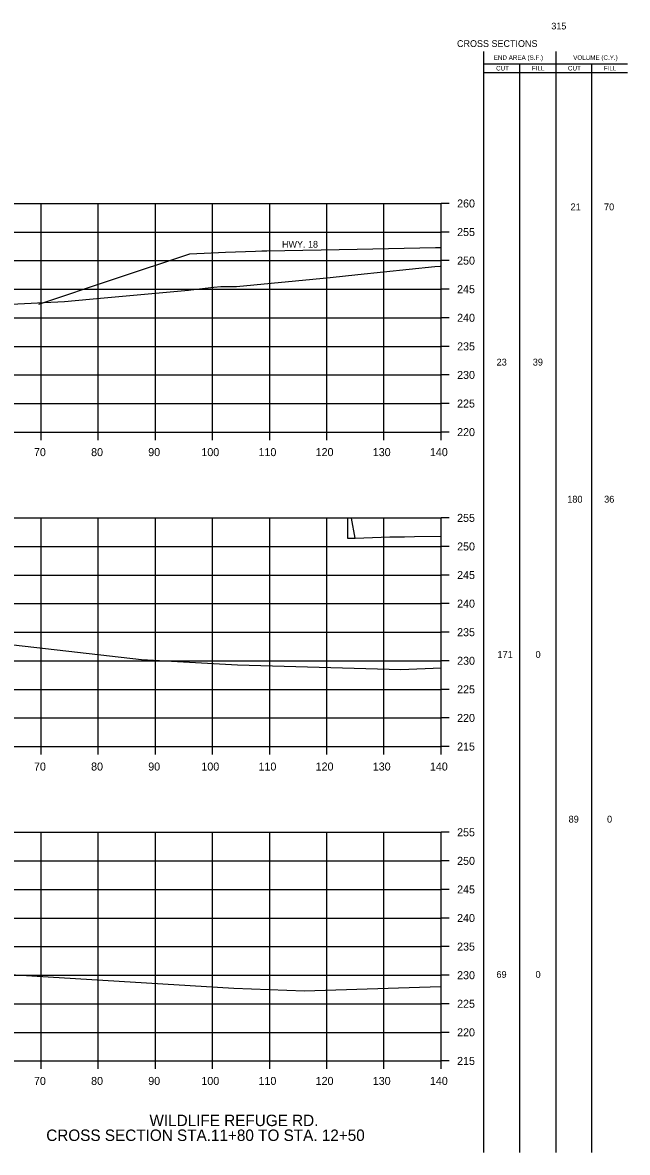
# Model space of a CAD drawing. Extents: x 1342547 to 1344156, y -1532351 to -1517216.
# Drawn here: x 1343144.9 to 1343250.8, y -1532350.9 to -1532153.3 of the extents above; entities that cross this region are included whole.
import ezdxf

# ---------------------------------------------------------------- set-up
doc = ezdxf.new("R2010")
doc.units = 0
for name, color, linetype in [('1', 7, 'Continuous'), ('Level 2', 7, 'Continuous'), ('R_Axis', 7, 'Continuous'), ('R_Axis Annot', 7, 'Continuous'), ('R_Border Notes', 7, 'Continuous'), ('R_Draft', 7, 'Continuous'), ('R_Exist Surface', 7, 'Continuous'), ('R_Fin Surface', 7, 'Continuous'), ('R_Grid', 7, 'Continuous')]:
    doc.layers.add(name, color=color, linetype=linetype)

msp = doc.modelspace()

# ---------------------------------------------------------------- linework, layer by layer
at = {"layer": '1'}
msp.add_line((1343201.82, -1532243.5), (1343203.15, -1532243.5), dxfattribs=at)
msp.add_lwpolyline([(1343203.15, -1532243.5), (1343202.49, -1532240), (1343201.82, -1532240), (1343201.82, -1532243.5), (1343203.15, -1532243.5)], dxfattribs=at)
at = {"layer": 'Level 2'}
for p, q in [((1343225.65, -1532350.94), (1343225.65, -1532158.34)), ((1343238.31, -1532350.94), (1343238.31, -1532158.34)), ((1343225.65, -1532160.5), (1343238.91, -1532160.5)), ((1343225.65, -1532162.06), (1343238.91, -1532162.06)), ((1343231.98, -1532350.94), (1343231.98, -1532160.5)), ((1343238.91, -1532160.5), (1343250.8, -1532160.5)), ((1343238.91, -1532162.06), (1343250.8, -1532162.06)), ((1343244.55, -1532350.94), (1343244.55, -1532160.5))]:
    msp.add_line(p, q, dxfattribs=at)
at = {"layer": 'R_Axis'}
for p, q in [((1343218.19, -1532224.94), (1343218.19, -1532184.94)), ((1343219.59, -1532184.94), (1343218.19, -1532184.94)), ((1343219.59, -1532189.94), (1343218.19, -1532189.94)), ((1343219.59, -1532194.94), (1343218.19, -1532194.94)), ((1343219.59, -1532199.94), (1343218.19, -1532199.94)), ((1343219.59, -1532204.94), (1343218.19, -1532204.94)), ((1343219.59, -1532209.94), (1343218.19, -1532209.94)), ((1343219.59, -1532214.94), (1343218.19, -1532214.94)), ((1343219.59, -1532219.94), (1343218.19, -1532219.94)), ((1342938.19, -1532224.94), (1343218.19, -1532224.94)), ((1343148.19, -1532226.34), (1343148.19, -1532224.94)), ((1343158.19, -1532226.34), (1343158.19, -1532224.94)), ((1343168.19, -1532226.34), (1343168.19, -1532224.94)), ((1343178.19, -1532226.34), (1343178.19, -1532224.94)), ((1343188.19, -1532226.34), (1343188.19, -1532224.94)), ((1343198.19, -1532226.34), (1343198.19, -1532224.94)), ((1343208.19, -1532226.34), (1343208.19, -1532224.94)), ((1343218.19, -1532226.34), (1343218.19, -1532224.94)), ((1343219.59, -1532224.94), (1343218.19, -1532224.94)), ((1343218.19, -1532279.94), (1343218.19, -1532239.94)), ((1343219.59, -1532239.94), (1343218.19, -1532239.94)), ((1343219.59, -1532244.94), (1343218.19, -1532244.94)), ((1343219.59, -1532249.94), (1343218.19, -1532249.94)), ((1343219.59, -1532254.94), (1343218.19, -1532254.94)), ((1343219.59, -1532259.94), (1343218.19, -1532259.94)), ((1343219.59, -1532264.94), (1343218.19, -1532264.94)), ((1343219.59, -1532269.94), (1343218.19, -1532269.94)), ((1343219.59, -1532274.94), (1343218.19, -1532274.94)), ((1342938.19, -1532279.94), (1343218.19, -1532279.94)), ((1343148.19, -1532281.34), (1343148.19, -1532279.94)), ((1343158.19, -1532281.34), (1343158.19, -1532279.94)), ((1343168.19, -1532281.34), (1343168.19, -1532279.94)), ((1343178.19, -1532281.34), (1343178.19, -1532279.94)), ((1343188.19, -1532281.34), (1343188.19, -1532279.94)), ((1343198.19, -1532281.34), (1343198.19, -1532279.94)), ((1343208.19, -1532281.34), (1343208.19, -1532279.94)), ((1343218.19, -1532281.34), (1343218.19, -1532279.94)), ((1343219.59, -1532279.94), (1343218.19, -1532279.94)), ((1343218.19, -1532334.94), (1343218.19, -1532294.94)), ((1343219.59, -1532294.94), (1343218.19, -1532294.94)), ((1343219.59, -1532299.94), (1343218.19, -1532299.94)), ((1343219.59, -1532304.94), (1343218.19, -1532304.94)), ((1343219.59, -1532309.94), (1343218.19, -1532309.94)), ((1343219.59, -1532314.94), (1343218.19, -1532314.94)), ((1343219.59, -1532319.94), (1343218.19, -1532319.94)), ((1343219.59, -1532324.94), (1343218.19, -1532324.94)), ((1343219.59, -1532329.94), (1343218.19, -1532329.94)), ((1342938.19, -1532334.94), (1343218.19, -1532334.94)), ((1343148.19, -1532336.34), (1343148.19, -1532334.94)), ((1343158.19, -1532336.34), (1343158.19, -1532334.94)), ((1343168.19, -1532336.34), (1343168.19, -1532334.94)), ((1343178.19, -1532336.34), (1343178.19, -1532334.94)), ((1343188.19, -1532336.34), (1343188.19, -1532334.94)), ((1343198.19, -1532336.34), (1343198.19, -1532334.94)), ((1343208.19, -1532336.34), (1343208.19, -1532334.94)), ((1343218.19, -1532336.34), (1343218.19, -1532334.94)), ((1343219.59, -1532334.94), (1343218.19, -1532334.94))]:
    msp.add_line(p, q, dxfattribs=at)
at = {"layer": 'R_Exist Surface'}
for points in [[(1343084.47, -1532207.71), (1343087.46, -1532206.85), (1343087.7, -1532206.75), (1343087.89, -1532206.7), (1343092.09, -1532205.14), (1343098.4, -1532204.53), (1343106.29, -1532204.02), (1343121.56, -1532203.57), (1343129.6, -1532203.2), (1343141.85, -1532202.63), (1343148.73, -1532202.29), (1343152.29, -1532202.12), (1343156.65, -1532201.69), (1343173.98, -1532200.1), (1343174.37, -1532200.06), (1343178.41, -1532199.56), (1343179.63, -1532199.44), (1343182.39, -1532199.46), (1343198.76, -1532197.87), (1343203.63, -1532197.36), (1343217.11, -1532195.96), (1343218, -1532195.92), (1343218.19, -1532195.91)], [(1343143.37, -1532262.13), (1343165.73, -1532264.71), (1343182.55, -1532265.66), (1343211.12, -1532266.45), (1343218.19, -1532266.2)], [(1343134.04, -1532319.28), (1343181.91, -1532322.23), (1343194.25, -1532322.67), (1343218.06, -1532321.91), (1343218.19, -1532321.9)]]:
    msp.add_lwpolyline(points, dxfattribs=at)
at = {"layer": 'R_Fin Surface'}
for points in [[(1343147.76, -1532202.54), (1343161.02, -1532198.13), (1343174.2, -1532193.73), (1343174.2, -1532193.73), (1343174.21, -1532193.73), (1343180.48, -1532193.48), (1343185.71, -1532193.27), (1343186.79, -1532193.25), (1343187.71, -1532193.23), (1343203.49, -1532192.92), (1343217.21, -1532192.64), (1343218.19, -1532192.66)], [(1343202.91, -1532243.51), (1343203.15, -1532243.5), (1343209.23, -1532243.28), (1343209.58, -1532243.27), (1343209.67, -1532243.27), (1343211.69, -1532243.23), (1343211.81, -1532243.23), (1343213.55, -1532243.2), (1343218.19, -1532243.12)]]:
    msp.add_lwpolyline(points, dxfattribs=at)
at = {"layer": 'R_Grid'}
for p, q in [((1342938.19, -1532184.94), (1343218.19, -1532184.94)), ((1342938.19, -1532184.94), (1343218.19, -1532184.94)), ((1343148.19, -1532224.94), (1343148.19, -1532184.94)), ((1343148.19, -1532224.94), (1343148.19, -1532184.94)), ((1343158.19, -1532224.94), (1343158.19, -1532184.94)), ((1343158.19, -1532224.94), (1343158.19, -1532184.94)), ((1343168.19, -1532224.94), (1343168.19, -1532184.94)), ((1343168.19, -1532224.94), (1343168.19, -1532184.94)), ((1343178.19, -1532224.94), (1343178.19, -1532184.94)), ((1343178.19, -1532224.94), (1343178.19, -1532184.94)), ((1343188.19, -1532224.94), (1343188.19, -1532184.94)), ((1343188.19, -1532224.94), (1343188.19, -1532184.94)), ((1343198.19, -1532224.94), (1343198.19, -1532184.94)), ((1343198.19, -1532224.94), (1343198.19, -1532184.94)), ((1343208.19, -1532224.94), (1343208.19, -1532184.94)), ((1343208.19, -1532224.94), (1343208.19, -1532184.94)), ((1343218.19, -1532224.94), (1343218.19, -1532184.94)), ((1343218.19, -1532224.94), (1343218.19, -1532184.94)), ((1342938.19, -1532189.94), (1343218.19, -1532189.94)), ((1342938.19, -1532189.94), (1343218.19, -1532189.94)), ((1342938.19, -1532194.94), (1343218.19, -1532194.94)), ((1342938.19, -1532194.94), (1343218.19, -1532194.94)), ((1342938.19, -1532199.94), (1343218.19, -1532199.94)), ((1342938.19, -1532199.94), (1343218.19, -1532199.94)), ((1342938.19, -1532204.94), (1343218.19, -1532204.94)), ((1342938.19, -1532204.94), (1343218.19, -1532204.94)), ((1342938.19, -1532209.94), (1343218.19, -1532209.94)), ((1342938.19, -1532209.94), (1343218.19, -1532209.94)), ((1342938.19, -1532214.94), (1343218.19, -1532214.94)), ((1342938.19, -1532214.94), (1343218.19, -1532214.94)), ((1342938.19, -1532219.94), (1343218.19, -1532219.94)), ((1342938.19, -1532219.94), (1343218.19, -1532219.94)), ((1342938.19, -1532224.94), (1343218.19, -1532224.94)), ((1342938.19, -1532224.94), (1343218.19, -1532224.94)), ((1342938.19, -1532239.94), (1343218.19, -1532239.94)), ((1343148.19, -1532279.94), (1343148.19, -1532239.94)), ((1343158.19, -1532279.94), (1343158.19, -1532239.94)), ((1343168.19, -1532279.94), (1343168.19, -1532239.94)), ((1343178.19, -1532279.94), (1343178.19, -1532239.94)), ((1343188.19, -1532279.94), (1343188.19, -1532239.94)), ((1343198.19, -1532279.94), (1343198.19, -1532239.94)), ((1343208.19, -1532279.94), (1343208.19, -1532239.94)), ((1343218.19, -1532279.94), (1343218.19, -1532239.94)), ((1342938.19, -1532244.94), (1343218.19, -1532244.94)), ((1342938.19, -1532249.94), (1343218.19, -1532249.94)), ((1342938.19, -1532254.94), (1343218.19, -1532254.94)), ((1342938.19, -1532259.94), (1343218.19, -1532259.94)), ((1342938.19, -1532264.94), (1343218.19, -1532264.94)), ((1342938.19, -1532269.94), (1343218.19, -1532269.94)), ((1342938.19, -1532274.94), (1343218.19, -1532274.94)), ((1342938.19, -1532279.94), (1343218.19, -1532279.94)), ((1342938.19, -1532294.94), (1343218.19, -1532294.94)), ((1342938.19, -1532294.94), (1343218.19, -1532294.94)), ((1343148.19, -1532334.94), (1343148.19, -1532294.94)), ((1343148.19, -1532334.94), (1343148.19, -1532294.94)), ((1343158.19, -1532334.94), (1343158.19, -1532294.94)), ((1343158.19, -1532334.94), (1343158.19, -1532294.94)), ((1343168.19, -1532334.94), (1343168.19, -1532294.94)), ((1343168.19, -1532334.94), (1343168.19, -1532294.94)), ((1343178.19, -1532334.94), (1343178.19, -1532294.94)), ((1343178.19, -1532334.94), (1343178.19, -1532294.94)), ((1343188.19, -1532334.94), (1343188.19, -1532294.94)), ((1343188.19, -1532334.94), (1343188.19, -1532294.94)), ((1343198.19, -1532334.94), (1343198.19, -1532294.94)), ((1343198.19, -1532334.94), (1343198.19, -1532294.94)), ((1343208.19, -1532334.94), (1343208.19, -1532294.94)), ((1343208.19, -1532334.94), (1343208.19, -1532294.94)), ((1343218.19, -1532334.94), (1343218.19, -1532294.94)), ((1343218.19, -1532334.94), (1343218.19, -1532294.94)), ((1342938.19, -1532299.94), (1343218.19, -1532299.94)), ((1342938.19, -1532299.94), (1343218.19, -1532299.94)), ((1342938.19, -1532304.94), (1343218.19, -1532304.94)), ((1342938.19, -1532304.94), (1343218.19, -1532304.94)), ((1342938.19, -1532309.94), (1343218.19, -1532309.94)), ((1342938.19, -1532309.94), (1343218.19, -1532309.94)), ((1342938.19, -1532314.94), (1343218.19, -1532314.94)), ((1342938.19, -1532314.94), (1343218.19, -1532314.94)), ((1342938.19, -1532319.94), (1343218.19, -1532319.94)), ((1342938.19, -1532319.94), (1343218.19, -1532319.94)), ((1342938.19, -1532324.94), (1343218.19, -1532324.94)), ((1342938.19, -1532324.94), (1343218.19, -1532324.94)), ((1342938.19, -1532329.94), (1343218.19, -1532329.94)), ((1342938.19, -1532329.94), (1343218.19, -1532329.94)), ((1342938.19, -1532334.94), (1343218.19, -1532334.94)), ((1342938.19, -1532334.94), (1343218.19, -1532334.94))]:
    msp.add_line(p, q, dxfattribs=at)

# ---------------------------------------------------------------- texts
at = {"layer": 'Level 2'}
for s, height, p in [('END AREA (S.F.)', 0.7937, (1343227.4, -1532159.82)), ('VOLUME (C.Y.)', 0.7937, (1343241.31, -1532159.82)), ('CUT', 0.794, (1343227.82, -1532161.68)), ('FILL', 0.794, (1343234.08, -1532161.68)), ('CUT', 0.794, (1343240.39, -1532161.68)), ('FILL', 0.794, (1343246.66, -1532161.68)), ('21', 1.2, (1343240.85, -1532186.14)), ('70', 1.2, (1343246.7, -1532186.14)), ('23', 1.2, (1343227.9, -1532213.3)), ('39', 1.2, (1343234.23, -1532213.3)), ('180', 1.2, (1343240.26, -1532237.28)), ('36', 1.2, (1343246.72, -1532237.28)), ('171', 1.2, (1343228.05, -1532264.44)), ('0', 1.2, (1343234.72, -1532264.44)), ('89', 1.2, (1343240.5, -1532293.25)), ('0', 1.2, (1343247.23, -1532293.25)), ('69', 1.2, (1343227.87, -1532320.41)), ('0', 1.2, (1343234.72, -1532320.41))]:
    msp.add_text(s, height=height, dxfattribs=at).set_placement(p)
at = {"layer": 'R_Axis Annot'}
for s, p in [('260', (1343220.99, -1532185.64)), ('255', (1343220.99, -1532190.64)), ('250', (1343220.99, -1532195.64)), ('245', (1343220.99, -1532200.64)), ('240', (1343220.99, -1532205.64)), ('235', (1343220.99, -1532210.64)), ('230', (1343220.99, -1532215.64)), ('225', (1343220.99, -1532220.64)), ('220', (1343220.99, -1532225.64)), ('70', (1343146.93, -1532229.14)), ('80', (1343156.93, -1532229.14)), ('90', (1343166.93, -1532229.14)), ('100', (1343176.23, -1532229.14)), ('110', (1343186.23, -1532229.14)), ('120', (1343196.23, -1532229.14)), ('130', (1343206.23, -1532229.14)), ('140', (1343216.23, -1532229.14)), ('255', (1343220.99, -1532240.64)), ('250', (1343220.99, -1532245.64)), ('245', (1343220.99, -1532250.64)), ('240', (1343220.99, -1532255.64)), ('235', (1343220.99, -1532260.64)), ('230', (1343220.99, -1532265.64)), ('225', (1343220.99, -1532270.64)), ('220', (1343220.99, -1532275.64)), ('215', (1343220.99, -1532280.64)), ('70', (1343146.93, -1532284.14)), ('80', (1343156.93, -1532284.14)), ('90', (1343166.93, -1532284.14)), ('100', (1343176.23, -1532284.14)), ('110', (1343186.23, -1532284.14)), ('120', (1343196.23, -1532284.14)), ('130', (1343206.23, -1532284.14)), ('140', (1343216.23, -1532284.14)), ('255', (1343220.99, -1532295.64)), ('250', (1343220.99, -1532300.64)), ('245', (1343220.99, -1532305.64)), ('240', (1343220.99, -1532310.64)), ('235', (1343220.99, -1532315.64)), ('230', (1343220.99, -1532320.64)), ('225', (1343220.99, -1532325.64)), ('220', (1343220.99, -1532330.64)), ('215', (1343220.99, -1532335.64)), ('70', (1343146.93, -1532339.14)), ('80', (1343156.93, -1532339.14)), ('90', (1343166.93, -1532339.14)), ('100', (1343176.23, -1532339.14)), ('110', (1343186.23, -1532339.14)), ('120', (1343196.23, -1532339.14)), ('130', (1343206.23, -1532339.14)), ('140', (1343216.23, -1532339.14))]:
    msp.add_text(s, height=1.4, dxfattribs=at).set_placement(p)
at = {"layer": 'R_Border Notes'}
for s, height, p in [('315', 1.178, (1343237.48, -1532154.5)), ('CROSS SECTIONS', 1.1775, (1343220.97, -1532157.56)), ('HWY. 18', 1.178, (1343190.34, -1532192.67))]:
    msp.add_text(s, height=height, dxfattribs=at).set_placement(p)
at = {"layer": 'R_Draft'}
for s, p in [('WILDLIFE REFUGE RD.', (1343167.14, -1532346.34)), ('CROSS SECTION STA.11+80 TO STA. 12+50', (1343149.08, -1532348.94))]:
    msp.add_text(s, height=2, dxfattribs=at).set_placement(p)

doc.saveas('drawing.dxf')
